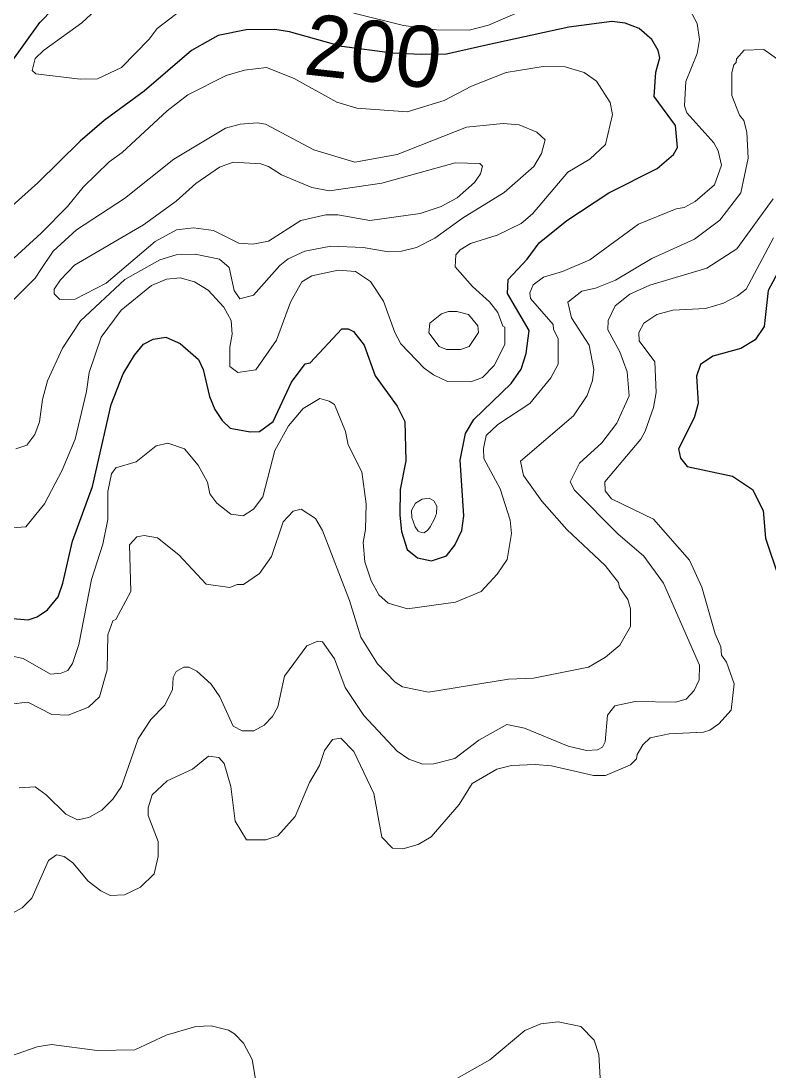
# Model space of a CAD drawing. Extents: x 673.3 to 698.5, y 6984.3 to 7012.3.
# Drawn here: x 695.93 to 696.909, y 6997.77 to 6999.145 of the extents above; entities that cross this region are included whole.
import ezdxf
from ezdxf.enums import TextEntityAlignment as Align

# ---------------------------------------------------------------- set-up
doc = ezdxf.new("R2010")
doc.units = 0
doc.header["$LTSCALE"] = 0.032
doc.layers.add('1', color=7, linetype='Continuous', lineweight=25)
doc.layers.add('2', color=7, linetype='Continuous', lineweight=13)
doc.layers.add('61', color=7, linetype='Continuous')

msp = doc.modelspace()

# ---------------------------------------------------------------- linework, layer by layer
at = {"layer": '1'}
for points in [[(695.9152, 6999.0873), (695.9547, 6999.1429), (695.9894, 6999.1784)], [(695.9143, 6998.3631), (695.9394, 6998.3606), (695.9512, 6998.3648), (695.9649, 6998.374), (695.9786, 6998.391), (695.9849, 6998.4087), (695.9976, 6998.4639), (696.0235, 6998.5351), (696.0483, 6998.6426), (696.064, 6998.6827), (696.0786, 6998.7071), (696.0905, 6998.7217), (696.1029, 6998.7281), (696.1196, 6998.731), (696.1385, 6998.7227), (696.1626, 6998.7017), (696.1687, 6998.6883), (696.1768, 6998.653), (696.1837, 6998.6361), (696.1935, 6998.6215), (696.2039, 6998.6116), (696.2301, 6998.6067), (696.2424, 6998.6075), (696.2601, 6998.6202), (696.2842, 6998.6719), (696.3019, 6998.6959), (696.3086, 6998.6972), (696.3502, 6998.7417), (696.3581, 6998.7418), (696.3652, 6998.7384), (696.3793, 6998.7202), (696.3938, 6998.6801), (696.4226, 6998.6404), (696.4323, 6998.6204), (696.4339, 6998.5688), (696.4265, 6998.5313), (696.4257, 6998.4978), (696.4281, 6998.4765), (696.4354, 6998.4528), (696.4489, 6998.4419), (696.4674, 6998.4382), (696.4868, 6998.4445), (696.4981, 6998.4583), (696.5071, 6998.4779), (696.5095, 6998.4971), (696.5048, 6998.5698), (696.512, 6998.6046), (696.5229, 6998.6231), (696.5716, 6998.6703), (696.5846, 6998.689), (696.5911, 6998.7094), (696.595, 6998.7395), (696.5667, 6998.7878), (696.5677, 6998.8063), (696.5924, 6998.8327), (696.6082, 6998.8541), (696.6445, 6998.8833), (696.6995, 6998.9197), (696.7626, 6998.9517), (696.7842, 6998.97), (696.7894, 6998.9789), (696.7865, 6999.0077), (696.7588, 6999.0458), (696.761, 6999.0775), (696.766, 6999.0964), (696.7638, 6999.1059), (696.7557, 6999.1203), (696.7392, 6999.135), (696.721, 6999.1416), (696.7034, 6999.144), (696.6473, 6999.1365), (696.5412, 6999.1136), (696.4868, 6999.1014), (696.4537, 6999.1009), (696.4159, 6999.1024), (696.35, 6999.1114), (696.2813, 6999.1306), (696.2623, 6999.1334), (696.2247, 6999.1333), (696.188, 6999.1257), (696.1532, 6999.1059), (696.0913, 6999.053), (696.0388, 6999.0145), (696.0077, 6998.9874), (695.9523, 6998.9329), (695.9059, 6998.8913)], [(696.9237, 6998.8212), (696.908, 6998.7918), (696.9027, 6998.7447), (696.8908, 6998.7273)], [(696.8908, 6998.7273), (696.8721, 6998.716), (696.8357, 6998.7059), (696.8192, 6998.6952), (696.8142, 6998.6799), (696.8165, 6998.644), (696.8113, 6998.6253), (696.7907, 6998.5848), (696.7933, 6998.5722), (696.8019, 6998.5614), (696.8614, 6998.5487), (696.8876, 6998.5313), (696.9013, 6998.5039), (696.9046, 6998.4677), (696.9218, 6998.4157)]]:
    msp.add_lwpolyline(points, dxfattribs=at)
at = {"layer": '2'}
for points in [[(696.0386, 6999.169), (696.0095, 6999.1423), (695.9595, 6999.1062), (695.9485, 6999.0957), (695.9445, 6999.0797), (695.9493, 6999.0756), (696.0077, 6999.0683), (696.0301, 6999.069), (696.0618, 6999.0839), (696.098, 6999.1209), (696.1085, 6999.1347), (696.1413, 6999.1601)], [(696.3658, 6999.1548), (696.4308, 6999.1389), (696.4739, 6999.1331), (696.5167, 6999.1327), (696.5419, 6999.139), (696.6138, 6999.17)], [(696.806, 6999.1586), (696.8151, 6999.1414), (696.8182, 6999.1206), (696.815, 6999.1019), (696.8002, 6999.0655), (696.7985, 6999.0334), (696.8015, 6999.0246), (696.8369, 6998.9851), (696.8425, 6998.9749), (696.8468, 6998.956), (696.8377, 6998.9301), (696.8123, 6998.9085), (696.7981, 6998.9006), (696.7877, 6998.8989), (696.7382, 6998.8788), (696.6747, 6998.8319), (696.6388, 6998.8168), (696.6138, 6998.8092)], [(696.7558, 6998.8339), (696.8116, 6998.859), (696.8448, 6998.8839), (696.8721, 6998.9199), (696.8817, 6998.9649), (696.8801, 6998.999), (696.876, 6999.0142), (696.8705, 6999.0216), (696.8606, 6999.0471), (696.8606, 6999.0771), (696.863, 6999.0872), (696.8662, 6999.0905), (696.8665, 6999.0953), (696.8767, 6999.1063), (696.9025, 6999.1072), (696.9231, 6999.0927)], [(695.8287, 6998.7504), (695.9564, 6998.8668), (695.9911, 6998.9018), (696.0116, 6998.927), (696.0457, 6998.9603), (696.0624, 6998.9727), (696.1215, 6999.0271), (696.1483, 6999.048), (696.1985, 6999.0731), (696.2227, 6999.0804), (696.2514, 6999.0837), (696.2875, 6999.0693), (696.3435, 6999.0382), (696.3698, 6999.0307), (696.4354, 6999.0259), (696.4841, 6999.0408), (696.5199, 6999.0595), (696.5649, 6999.0772), (696.6136, 6999.0853), (696.6425, 6999.0846), (696.6673, 6999.0773), (696.6832, 6999.0657), (696.701, 6999.0379), (696.7041, 6999.0224), (696.6951, 6998.9828), (696.6746, 6998.9639), (696.6456, 6998.9469), (696.5997, 6998.8921), (696.5849, 6998.8797), (696.5533, 6998.8643), (696.5184, 6998.8536), (696.505, 6998.8452), (696.499, 6998.8385), (696.4985, 6998.8227), (696.5209, 6998.797)], [(695.9235, 6998.5846), (695.9379, 6998.5895), (695.948, 6998.6032), (695.9543, 6998.6201), (695.9583, 6998.6491), (695.9649, 6998.6736), (695.9845, 6998.7162), (696.008, 6998.7521), (696.0662, 6998.8064), (696.1118, 6998.8321), (696.1332, 6998.8384), (696.1581, 6998.8395), (696.1898, 6998.8331), (696.2027, 6998.8218), (696.2091, 6998.792), (696.2165, 6998.7809), (696.2345, 6998.7858), (696.269, 6998.8244), (696.2798, 6998.8334), (696.3014, 6998.8435), (696.3357, 6998.85), (696.3779, 6998.8483), (696.4112, 6998.8427), (696.4283, 6998.8435), (696.4477, 6998.8483), (696.4719, 6998.8604), (696.5077, 6998.8865), (696.5625, 6998.9202), (696.6012, 6998.9543), (696.6115, 6998.9712), (696.6161, 6998.9891), (696.6052, 6998.9993), (696.5822, 6999.0088), (696.561, 6999.0105), (696.5131, 6999.0056), (696.4222, 6998.9699), (696.367, 6998.96), (696.3134, 6998.9758), (696.2503, 6999.0097), (696.2396, 6999.0113), (696.217, 6999.0097), (696.1978, 6999.0043), (696.1301, 6998.964), (696.0657, 6998.9124), (696.0027, 6998.8715), (695.9721, 6998.8435), (695.956, 6998.8192), (695.9488, 6998.8082), (695.9209, 6998.7801)], [(696.9145, 6998.912), (696.8668, 6998.8466), (696.8278, 6998.8209), (696.7532, 6998.799)], [(696.879, 6998.7936), (696.9148, 6998.8607)], [(695.9158, 6998.2506), (695.9391, 6998.253), (695.9703, 6998.2368), (695.9919, 6998.236), (696.0186, 6998.2466), (696.0329, 6998.2601), (696.0429, 6998.2952), (696.0438, 6998.3413), (696.0503, 6998.3595), (696.0542, 6998.3614), (696.0738, 6998.398), (696.0723, 6998.4589), (696.0815, 6998.4696), (696.0913, 6998.4713), (696.1087, 6998.468), (696.1368, 6998.4457), (696.1725, 6998.4075), (696.2034, 6998.4029), (696.2132, 6998.4069), (696.2213, 6998.4071), (696.2422, 6998.4214), (696.2578, 6998.4435), (696.2734, 6998.4892), (696.2862, 6998.5032), (696.2967, 6998.5056), (696.3156, 6998.4933), (696.3247, 6998.4778), (696.3602, 6998.3861), (696.3749, 6998.3383), (696.3968, 6998.303), (696.42, 6998.2792), (696.4292, 6998.2729), (696.4633, 6998.2661), (696.568, 6998.2831), (696.6007, 6998.2845), (696.6727, 6998.2988), (696.695, 6998.312), (696.7137, 6998.3277), (696.7277, 6998.3522), (696.7278, 6998.3752), (696.7243, 6998.3872), (696.7134, 6998.4029), (696.7121, 6998.4096), (696.6946, 6998.432), (696.6443, 6998.4791), (696.6118, 6998.5163), (696.5879, 6998.5495), (696.5839, 6998.5685), (696.6533, 6998.6279), (696.6711, 6998.6543), (696.6782, 6998.6739), (696.6796, 6998.6884), (696.6736, 6998.7203), (696.6506, 6998.7561), (696.6457, 6998.7766), (696.6641, 6998.7912), (696.6821, 6998.7949), (696.708, 6998.8055), (696.7558, 6998.8339)], [(696.4884, 6998.6726), (696.4699, 6998.6813), (696.4579, 6998.69), (696.4271, 6998.7221), (696.4194, 6998.7367), (696.4044, 6998.7778), (696.3874, 6998.8035), (696.3677, 6998.8166), (696.3454, 6998.8183), (696.3108, 6998.8109), (696.2976, 6998.8032), (696.2826, 6998.7765), (696.2643, 6998.7268), (696.2376, 6998.6881), (696.214, 6998.6847), (696.2034, 6998.6924), (696.2034, 6998.7175), (696.2066, 6998.7346), (696.205, 6998.7525), (696.1954, 6998.7702), (696.1749, 6998.7922), (696.1572, 6998.8034), (696.1385, 6998.8084), (696.1206, 6998.8069), (696.1011, 6998.7983), (696.0611, 6998.7662), (696.0349, 6998.7306), (696.0193, 6998.6847), (696.0159, 6998.6597), (696.001, 6998.5974), (695.9838, 6998.5567), (695.9609, 6998.5126), (695.9364, 6998.4823), (695.9181, 6998.4811)], [(696.6138, 6998.8092), (696.6003, 6998.7993), (696.5959, 6998.7889), (696.5967, 6998.7814), (696.6264, 6998.7472), (696.6269, 6998.7409), (696.6332, 6998.7289), (696.6333, 6998.6955), (696.6235, 6998.6774), (696.5959, 6998.6439), (696.554, 6998.6166), (696.5387, 6998.6019), (696.5352, 6998.5849), (696.5357, 6998.5721), (696.5571, 6998.5322), (696.5705, 6998.4914), (696.5722, 6998.474), (696.5662, 6998.4399), (696.5535, 6998.4204), (696.5324, 6998.3978), (696.4989, 6998.3839), (696.436, 6998.3752), (696.4106, 6998.3827), (696.3983, 6998.3936), (696.3886, 6998.4119), (696.3799, 6998.4365), (696.3777, 6998.4618), (696.3808, 6998.4792), (696.3817, 6998.5126), (696.376, 6998.5546), (696.3582, 6998.59), (696.3546, 6998.6071), (696.3403, 6998.6426), (696.3336, 6998.6472), (696.3211, 6998.6505), (696.2995, 6998.6374), (696.2804, 6998.6149), (696.2621, 6998.5824), (696.2464, 6998.5216), (696.2345, 6998.5057), (696.2207, 6998.4968), (696.2048, 6998.499), (696.1864, 6998.5135), (696.1773, 6998.5259), (696.1741, 6998.5411), (696.1618, 6998.5634), (696.1439, 6998.5845), (696.1222, 6998.5919), (696.1069, 6998.5887), (696.0807, 6998.5676), (696.054, 6998.5598), (696.0485, 6998.552), (696.0438, 6998.5286), (696.0437, 6998.4923), (696.0372, 6998.4597), (696.0223, 6998.4134), (696.0056, 6998.3286), (695.9973, 6998.3036), (695.9912, 6998.2945), (695.9828, 6998.2909), (695.9689, 6998.2898), (695.9331, 6998.31), (695.9169, 6998.3135)], [(696.7532, 6998.799), (696.7271, 6998.7869), (696.7076, 6998.7719), (696.6984, 6998.7526), (696.6982, 6998.7402), (696.714, 6998.7115), (696.7236, 6998.6853), (696.7261, 6998.654), (696.71, 6998.6182), (696.6901, 6998.5924), (696.6612, 6998.5658), (696.6489, 6998.5416), (696.6543, 6998.5303), (696.7112, 6998.4733), (696.7451, 6998.4442), (696.7709, 6998.4086), (696.8182, 6998.3016), (696.8176, 6998.2822), (696.8111, 6998.2683), (696.8006, 6998.257), (696.7867, 6998.2531), (696.7337, 6998.2538), (696.7074, 6998.2481), (696.6975, 6998.2359), (696.6948, 6998.201), (696.6912, 6998.194), (696.6848, 6998.1907), (696.67, 6998.1896), (696.6462, 6998.1953), (696.5892, 6998.2189), (696.566, 6998.2237), (696.5295, 6998.2034), (696.4978, 6998.1793), (696.4703, 6998.1724), (696.4561, 6998.1717), (696.4377, 6998.1783), (696.4222, 6998.1889), (696.3786, 6998.2357), (696.3542, 6998.2724), (696.3404, 6998.3096), (696.3246, 6998.332), (696.3187, 6998.3327), (696.3042, 6998.3269), (696.275, 6998.287), (696.2662, 6998.2471), (696.2593, 6998.2344), (696.2485, 6998.2227), (696.235, 6998.2154), (696.2194, 6998.2156), (696.2079, 6998.2218), (696.1902, 6998.2599), (696.1791, 6998.2764), (696.1602, 6998.2937), (696.1496, 6998.2986), (696.1434, 6998.2986), (696.133, 6998.2932), (696.1292, 6998.2853), (696.1284, 6998.2696), (696.1185, 6998.249), (696.1001, 6998.2304), (696.0833, 6998.2052), (696.0618, 6998.1426), (696.0504, 6998.1262), (696.0358, 6998.1115), (696.019, 6998.1022), (696.0041, 6998.0991), (695.9889, 6998.1063), (695.9629, 6998.1319), (695.9486, 6998.1421), (695.9279, 6998.1408)], [(696.5209, 6998.797), (696.5433, 6998.7771), (696.5542, 6998.763), (696.5607, 6998.7453), (696.5633, 6998.7438), (696.5634, 6998.7213), (696.5493, 6998.6938), (696.5339, 6998.6782), (696.5187, 6998.6724), (696.4884, 6998.6726)], [(695.902, 6997.9676), (695.9316, 6997.9839), (695.9442, 6997.9963), (695.966, 6998.0456), (695.9767, 6998.0533), (695.9867, 6998.051), (695.9981, 6998.0429), (696.0182, 6998.0188), (696.0345, 6998.0059), (696.047, 6997.9998), (696.0654, 6998.0006), (696.0863, 6998.0108), (696.1042, 6998.0283), (696.1096, 6998.0509), (696.1096, 6998.0706), (696.0967, 6998.1046), (696.0967, 6998.1149), (696.1019, 6998.1317), (696.1215, 6998.1501), (696.1545, 6998.1651), (696.1757, 6998.1822), (696.189, 6998.1806), (696.196, 6998.1729), (696.2049, 6998.1426), (696.2105, 6998.0973), (696.2254, 6998.0729), (696.2504, 6998.073), (696.2661, 6998.0782), (696.289, 6998.1035), (696.3078, 6998.1478), (696.3207, 6998.1703), (696.3273, 6998.1898), (696.3376, 6998.204), (696.3489, 6998.2058), (696.3656, 6998.1885), (696.3918, 6998.1336), (696.4022, 6998.0764), (696.4165, 6998.0619), (696.4297, 6998.0609), (696.4499, 6998.0668), (696.4667, 6998.0766), (696.5034, 6998.119), (696.5205, 6998.1467), (696.553, 6998.1651), (696.572, 6998.17), (696.603, 6998.1716), (696.6242, 6998.1698), (696.6795, 6998.1571), (696.6952, 6998.157), (696.7278, 6998.1708), (696.7357, 6998.1789), (696.7363, 6998.1845), (696.7438, 6998.1972), (696.7536, 6998.2064), (696.7784, 6998.2115), (696.8233, 6998.2139), (696.8318, 6998.2164), (696.8436, 6998.2247), (696.8595, 6998.2424), (696.8636, 6998.2768), (696.8535, 6998.3055), (696.8468, 6998.3145), (696.8459, 6998.3255), (696.8385, 6998.3426), (696.821, 6998.4035), (696.8051, 6998.4387), (696.7578, 6998.4927), (696.7028, 6998.5193), (696.6945, 6998.5295), (696.6943, 6998.5414), (696.7412, 6998.5973), (696.7472, 6998.6079), (696.7579, 6998.6389), (696.7612, 6998.6584), (696.7595, 6998.6983), (696.7391, 6998.726), (696.7385, 6998.7368), (696.7452, 6998.7492), (696.7623, 6998.7605), (696.7833, 6998.7661), (696.826, 6998.7685), (696.8493, 6998.7754), (696.8677, 6998.7847), (696.879, 6998.7936)], [(696.4976, 6997.7587), (696.5436, 6997.785), (696.5895, 6997.823), (696.6105, 6997.832), (696.6331, 6997.8344), (696.6627, 6997.8285), (696.6804, 6997.8107), (696.6863, 6997.7919), (696.6879, 6997.7614)], [(696.2368, 6997.7595), (696.2327, 6997.7854), (696.2214, 6997.8066), (696.2097, 6997.8189), (696.2015, 6997.8238), (696.1789, 6997.8295), (696.1588, 6997.8286), (696.1203, 6997.8173), (696.0792, 6997.7979), (696.0297, 6997.797), (695.9702, 6997.8051), (695.9512, 6997.8019), (695.8909, 6997.7809), (695.8668, 6997.7762), (695.8421, 6997.7766), (695.7899, 6997.7896), (695.7731, 6997.7889), (695.7603, 6997.7839), (695.7261, 6997.7628)]]:
    msp.add_lwpolyline(points, dxfattribs=at)
for points in [[(696.4525, 6998.8928), (696.4799, 6998.902), (696.5011, 6998.9131), (696.5238, 6998.9334), (696.5315, 6998.9445), (696.534, 6998.9546), (696.5307, 6998.9583), (696.4983, 6998.9591), (696.4024, 6998.9323), (696.334, 6998.9224), (696.3108, 6998.9266), (696.271, 6998.9432), (696.2541, 6998.9541), (696.2439, 6998.9575), (696.2076, 6998.9598), (696.1901, 6998.9533), (696.1587, 6998.932), (696.1332, 6998.9088), (696.0903, 6998.8778), (696.0001, 6998.8249), (695.982, 6998.8059), (695.9737, 6998.7935), (695.9737, 6998.7876), (695.9811, 6998.78), (696.0011, 6998.7807), (696.0415, 6998.8013), (696.1056, 6998.8559), (696.1336, 6998.8712), (696.1557, 6998.8737), (696.1822, 6998.8703), (696.2151, 6998.8539), (696.2337, 6998.8525), (696.2539, 6998.8565), (696.2962, 6998.8833), (696.3291, 6998.8908), (696.3448, 6998.8908), (696.3865, 6998.8834)], [(696.4805, 6998.7613), (696.4898, 6998.7644), (696.5004, 6998.7644), (696.5158, 6998.7604), (696.5282, 6998.7457), (696.529, 6998.7367), (696.5165, 6998.7185), (696.5053, 6998.7147), (696.4871, 6998.7148), (696.4775, 6998.7186), (696.464, 6998.7364), (696.4653, 6998.749)], [(696.4744, 6998.5095), (696.4702, 6998.5167), (696.4643, 6998.52), (696.4552, 6998.5186), (696.4462, 6998.5137), (696.4412, 6998.5039), (696.4416, 6998.4949), (696.4458, 6998.4823), (696.4499, 6998.4769), (696.4543, 6998.4751), (696.4575, 6998.4748), (696.4619, 6998.4776), (696.4654, 6998.4827), (696.4711, 6998.4928), (696.4739, 6998.5001)]]:
    msp.add_lwpolyline(points, close=True, dxfattribs=at)

# ---------------------------------------------------------------- texts
at = {"layer": '61'}
msp.add_text('200', height=0.08, rotation=353.66, dxfattribs=at).set_placement((696.3869, 6999.0653), align=Align.CENTER)

doc.saveas('drawing.dxf')
